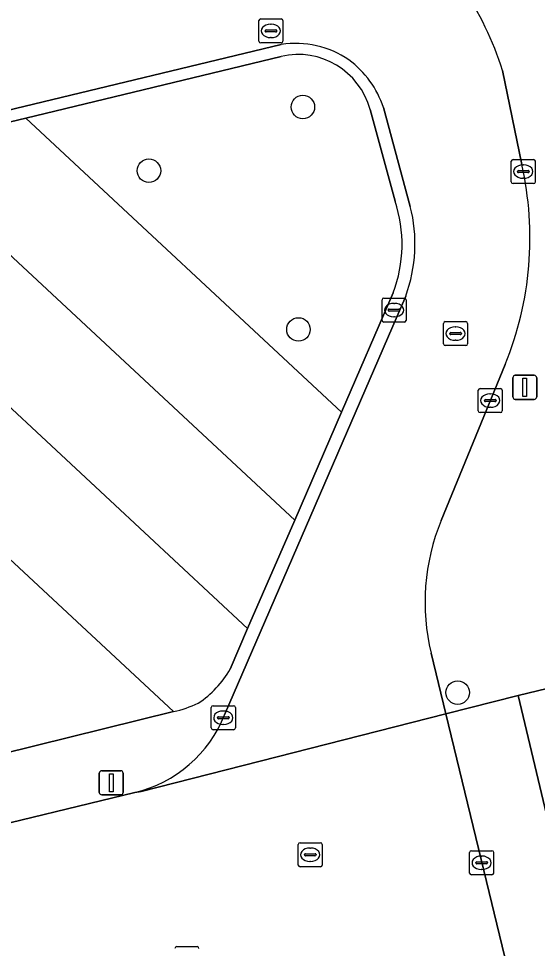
# Model space of a CAD drawing. Extents: x 162026 to 163502, y 387295 to 388169.
# Drawn here: x 163098.32 to 163119.9, y 387873.91 to 387912.59 of the extents above; entities that cross this region are included whole.
import ezdxf

# ---------------------------------------------------------------- set-up
doc = ezdxf.new("R2010")
doc.units = 0
for name, color, linetype in [('IMGEO_Boom', 7, 'Continuous'), ('IMGEO_Erf', 7, 'Continuous'), ('IMGEO_Groenvoorziening', 7, 'Continuous'), ('IMGEO_Kolk', 7, 'Continuous'), ('IMGEO_Lichtmast', 7, 'Continuous'), ('IMGEO_Rijbaan_lokaal_open', 7, 'Continuous'), ('IMGEO_Rioolput', 7, 'Continuous'), ('IMGEO_Voetpad_open', 7, 'Continuous')]:
    doc.layers.add(name, color=color, linetype=linetype)

msp = doc.modelspace()

# ---------------------------------------------------------------- linework, layer by layer
at = {"layer": 'IMGEO_Boom'}
for centre in [(163110.145, 387908.909), (163103.74, 387906.26), (163109.96, 387899.656), (163116.583, 387884.547)]:
    msp.add_circle(centre, 0.489, dxfattribs=at)
at = {"layer": 'IMGEO_Erf'}
msp.add_lwpolyline([(163127.66, 387886.486), (163119.098, 387884.421), (163136.842, 387809.895)], dxfattribs=at)
at = {"layer": 'IMGEO_Groenvoorziening'}
for points in [[(163109.242, 387911.016), (163098.62, 387908.451), (163111.756, 387896.21), (163113.904, 387901.182)], [(163113.978, 387904.993), (163112.943, 387908.801)], [(163107.126, 387885.524), (163107.843, 387887.207), (163087.832, 387905.847)], [(163093.269, 387880.916), (163104.765, 387883.758), (163084.87, 387902.273)], [(163084.87, 387902.273), (163104.765, 387883.758)]]:
    msp.add_lwpolyline(points, dxfattribs=at)
for points in [[(163098.62, 387908.451), (163093.229, 387907.15), (163109.805, 387891.72), (163111.756, 387896.21)], [(163093.229, 387907.15), (163087.832, 387905.847), (163107.843, 387887.207), (163109.805, 387891.72)]]:
    msp.add_lwpolyline(points, close=True, dxfattribs=at)
for centre, radius, start, end in [((163109.936, 387907.977), 3.118, 15.3341, 102.866), ((163108.575, 387903.192), 5.695, 339.337, 18.4382), ((163103.513, 387887.6), 4.167, 303.1755, 330.1215), ((163103.809, 387888.204), 4.548, 282.1366, 295.8665)]:
    msp.add_arc(centre, radius, start, end, dxfattribs=at)
at = {"layer": 'IMGEO_Kolk'}
for p, q in [((163108.389, 387912.577), (163109.241, 387912.577)), ((163108.314, 387911.651), (163108.314, 387912.503)), ((163108.802, 387912.357), (163108.827, 387912.357)), ((163109.315, 387912.503), (163109.315, 387911.651)), ((163108.573, 387912.071), (163108.573, 387912.083)), ((163109.011, 387912.034), (163108.613, 387912.034)), ((163108.616, 387912.12), (163109.014, 387912.12)), ((163108.825, 387911.797), (163108.8, 387911.797)), ((163109.057, 387912.083), (163109.057, 387912.071)), ((163109.241, 387911.577), (163108.389, 387911.577)), ((163118.887, 387906.725), (163119.739, 387906.725)), ((163118.812, 387905.799), (163118.812, 387906.651)), ((163119.3, 387906.505), (163119.325, 387906.505)), ((163119.813, 387906.651), (163119.813, 387905.799)), ((163119.071, 387906.219), (163119.071, 387906.231)), ((163119.509, 387906.182), (163119.111, 387906.182)), ((163119.114, 387906.268), (163119.512, 387906.268)), ((163119.555, 387906.231), (163119.555, 387906.219)), ((163119.739, 387905.725), (163118.887, 387905.725)), ((163119.323, 387905.945), (163119.298, 387905.945)), ((163113.513, 387900.959), (163114.365, 387900.959)), ((163113.438, 387900.033), (163113.438, 387900.885)), ((163113.926, 387900.739), (163113.951, 387900.739)), ((163114.439, 387900.885), (163114.439, 387900.033)), ((163113.697, 387900.453), (163113.697, 387900.465)), ((163114.135, 387900.416), (163113.737, 387900.416)), ((163113.74, 387900.502), (163114.138, 387900.502)), ((163113.949, 387900.179), (163113.924, 387900.179)), ((163114.181, 387900.465), (163114.181, 387900.453)), ((163114.365, 387899.959), (163113.513, 387899.959)), ((163117.439, 387896.271), (163117.439, 387897.123)), ((163117.514, 387897.197), (163118.366, 387897.197)), ((163118.44, 387897.123), (163118.44, 387896.271)), ((163117.698, 387896.691), (163117.698, 387896.703)), ((163117.741, 387896.74), (163118.139, 387896.74)), ((163117.927, 387896.977), (163117.952, 387896.977)), ((163118.182, 387896.703), (163118.182, 387896.691)), ((163118.136, 387896.654), (163117.738, 387896.654)), ((163117.95, 387896.417), (163117.925, 387896.417)), ((163118.366, 387896.197), (163117.514, 387896.197)), ((163106.334, 387883.076), (163106.334, 387883.928)), ((163106.409, 387884.002), (163107.261, 387884.002)), ((163107.335, 387883.928), (163107.335, 387883.076)), ((163106.636, 387883.545), (163107.034, 387883.545)), ((163106.822, 387883.782), (163106.847, 387883.782)), ((163106.593, 387883.496), (163106.593, 387883.508)), ((163107.031, 387883.459), (163106.633, 387883.459)), ((163106.845, 387883.222), (163106.82, 387883.222)), ((163107.077, 387883.508), (163107.077, 387883.496)), ((163107.261, 387883.002), (163106.409, 387883.002)), ((163117.079, 387877.04), (163117.079, 387877.892)), ((163117.154, 387877.966), (163118.006, 387877.966)), ((163117.567, 387877.746), (163117.592, 387877.746)), ((163118.08, 387877.892), (163118.08, 387877.04)), ((163117.338, 387877.46), (163117.338, 387877.472)), ((163117.776, 387877.423), (163117.378, 387877.423)), ((163117.381, 387877.509), (163117.779, 387877.509)), ((163117.822, 387877.472), (163117.822, 387877.46)), ((163118.006, 387876.966), (163117.154, 387876.966)), ((163117.59, 387877.186), (163117.565, 387877.186)), ((163104.896, 387873.979), (163105.748, 387873.979))]:
    msp.add_line(p, q, dxfattribs=at)
for points in [[(163108.389, 387912.577), (163109.241, 387912.577)], [(163108.314, 387911.651), (163108.314, 387912.503)], [(163109.315, 387912.503), (163109.315, 387911.651)], [(163109.241, 387911.577), (163108.389, 387911.577)], [(163118.887, 387906.725), (163119.739, 387906.725)], [(163118.812, 387905.799), (163118.812, 387906.651)], [(163119.813, 387906.651), (163119.813, 387905.799)], [(163119.739, 387905.725), (163118.887, 387905.725)], [(163113.513, 387900.959), (163114.365, 387900.959)], [(163113.438, 387900.033), (163113.438, 387900.885)], [(163114.439, 387900.885), (163114.439, 387900.033)], [(163114.365, 387899.959), (163113.513, 387899.959)], [(163117.439, 387896.271), (163117.439, 387897.123)], [(163117.514, 387897.197), (163118.366, 387897.197)], [(163118.44, 387897.123), (163118.44, 387896.271)], [(163118.366, 387896.197), (163117.514, 387896.197)], [(163106.334, 387883.076), (163106.334, 387883.928)], [(163106.409, 387884.002), (163107.261, 387884.002)], [(163107.335, 387883.928), (163107.335, 387883.076)], [(163107.261, 387883.002), (163106.409, 387883.002)], [(163117.079, 387877.04), (163117.079, 387877.892)], [(163117.154, 387877.966), (163118.006, 387877.966)], [(163118.08, 387877.892), (163118.08, 387877.04)], [(163118.006, 387876.966), (163117.154, 387876.966)], [(163104.896, 387873.979), (163105.748, 387873.979)]]:
    msp.add_lwpolyline(points, dxfattribs=at)
for centre, radius, start, end in [((163108.391, 387912.501), 0.0765, 91.552, 178.448), ((163108.391, 387912.501), 0.0765, 91.552, 178.448), ((163109.239, 387912.501), 0.0765, 1.552, 88.448), ((163109.239, 387912.501), 0.0765, 1.552, 88.448), ((163108.613, 387912.08), 0.0403, 85.8775, 175.7526), ((163108.61, 387912.07), 0.0366, 178.938, 274.7102), ((163109.014, 387912.077), 0.043, 264.8664, 352.4533), ((163109.018, 387912.082), 0.0386, 1.7309, 96.639), ((163108.391, 387911.653), 0.0765, 181.552, 268.448), ((163108.391, 387911.653), 0.0765, 181.552, 268.448), ((163109.239, 387911.653), 0.0765, 271.552, 358.448), ((163109.239, 387911.653), 0.0765, 271.552, 358.448), ((163118.889, 387906.649), 0.0765, 91.552, 178.448), ((163118.889, 387906.649), 0.0765, 91.552, 178.448), ((163119.737, 387906.649), 0.0765, 1.552, 88.448), ((163119.737, 387906.649), 0.0765, 1.552, 88.448), ((163119.111, 387906.228), 0.0403, 85.8775, 175.7526), ((163119.108, 387906.218), 0.0366, 178.938, 274.7102), ((163119.512, 387906.225), 0.043, 264.8664, 352.4533), ((163119.516, 387906.23), 0.0386, 1.7309, 96.639), ((163118.889, 387905.801), 0.0765, 181.552, 268.448), ((163118.889, 387905.801), 0.0765, 181.552, 268.448), ((163119.737, 387905.801), 0.0765, 271.552, 358.448), ((163119.737, 387905.801), 0.0765, 271.552, 358.448), ((163113.515, 387900.883), 0.0765, 91.552, 178.448), ((163113.515, 387900.883), 0.0765, 91.552, 178.448), ((163114.363, 387900.883), 0.0765, 1.552, 88.448), ((163114.363, 387900.883), 0.0765, 1.552, 88.448), ((163113.737, 387900.462), 0.0403, 85.8775, 175.7526), ((163113.734, 387900.452), 0.0366, 178.938, 274.7102), ((163114.138, 387900.459), 0.043, 264.8664, 352.4533), ((163114.142, 387900.464), 0.0386, 1.7309, 96.639), ((163113.515, 387900.035), 0.0765, 181.552, 268.448), ((163113.515, 387900.035), 0.0765, 181.552, 268.448), ((163114.363, 387900.035), 0.0765, 271.552, 358.448), ((163114.363, 387900.035), 0.0765, 271.552, 358.448), ((163117.516, 387897.121), 0.0765, 91.552, 178.448), ((163117.516, 387897.121), 0.0765, 91.552, 178.448), ((163118.364, 387897.121), 0.0765, 1.552, 88.448), ((163118.364, 387897.121), 0.0765, 1.552, 88.448), ((163117.738, 387896.7), 0.0403, 85.8775, 175.7526), ((163117.735, 387896.69), 0.0366, 178.938, 274.7102), ((163118.139, 387896.697), 0.043, 264.8664, 352.4533), ((163118.143, 387896.702), 0.0386, 1.7309, 96.639), ((163117.516, 387896.273), 0.0765, 181.552, 268.448), ((163117.516, 387896.273), 0.0765, 181.552, 268.448), ((163118.364, 387896.273), 0.0765, 271.552, 358.448), ((163118.364, 387896.273), 0.0765, 271.552, 358.448), ((163106.411, 387883.926), 0.0765, 91.552, 178.448), ((163106.411, 387883.926), 0.0765, 91.552, 178.448), ((163107.259, 387883.926), 0.0765, 1.552, 88.448), ((163107.259, 387883.926), 0.0765, 1.552, 88.448), ((163106.633, 387883.505), 0.0403, 85.8775, 175.7526), ((163107.038, 387883.507), 0.0386, 1.7309, 96.639), ((163106.63, 387883.495), 0.0366, 178.938, 274.7102), ((163107.034, 387883.502), 0.043, 264.8664, 352.4533), ((163106.411, 387883.078), 0.0765, 181.552, 268.448), ((163106.411, 387883.078), 0.0765, 181.552, 268.448), ((163107.259, 387883.078), 0.0765, 271.552, 358.448), ((163107.259, 387883.078), 0.0765, 271.552, 358.448), ((163117.156, 387877.89), 0.0765, 91.552, 178.448), ((163117.156, 387877.89), 0.0765, 91.552, 178.448), ((163118.004, 387877.89), 0.0765, 1.552, 88.448), ((163118.004, 387877.89), 0.0765, 1.552, 88.448), ((163117.378, 387877.469), 0.0403, 85.8775, 175.7526), ((163117.375, 387877.459), 0.0366, 178.938, 274.7102), ((163117.779, 387877.466), 0.043, 264.8664, 352.4533), ((163117.783, 387877.471), 0.0386, 1.7309, 96.639), ((163117.156, 387877.042), 0.0765, 181.552, 268.448), ((163117.156, 387877.042), 0.0765, 181.552, 268.448), ((163118.004, 387877.042), 0.0765, 271.552, 358.448), ((163118.004, 387877.042), 0.0765, 271.552, 358.448), ((163104.898, 387873.903), 0.0765, 91.552, 178.448), ((163104.898, 387873.903), 0.0765, 91.552, 178.448), ((163105.746, 387873.903), 0.0765, 1.552, 88.448), ((163105.746, 387873.903), 0.0765, 1.552, 88.448)]:
    msp.add_arc(centre, radius, start, end, dxfattribs=at)
for centre, major_axis, ratio, start_param, end_param in [((163108.801, 387912.077), (-0.387, 0.002), 0.722429, 4.712389, 7.853982), ((163108.826, 387912.077), (-0.39, 0.002), 0.717154, 1.570796, 4.712389), ((163119.299, 387906.225), (-0.387, 0.002), 0.722429, 4.712389, 7.853982), ((163119.324, 387906.225), (-0.39, 0.002), 0.717154, 1.570796, 4.712389), ((163113.925, 387900.459), (-0.387, 0.002), 0.722429, 4.712389, 7.853982), ((163113.95, 387900.459), (-0.39, 0.002), 0.717154, 1.570796, 4.712389), ((163117.926, 387896.697), (-0.387, 0.002), 0.722429, 4.712389, 7.853982), ((163117.951, 387896.697), (-0.39, 0.002), 0.717154, 1.570796, 4.712389), ((163106.821, 387883.502), (-0.387, 0.002), 0.722429, 4.712389, 7.853982), ((163106.846, 387883.502), (-0.39, 0.002), 0.717154, 1.570796, 4.712389), ((163117.566, 387877.466), (-0.387, 0.002), 0.722429, 4.712389, 7.853982), ((163117.591, 387877.466), (-0.39, 0.002), 0.717154, 1.570796, 4.712389)]:
    msp.add_ellipse(centre, major_axis=major_axis, ratio=ratio, start_param=start_param, end_param=end_param, dxfattribs=at)
at = {"layer": 'IMGEO_Lichtmast'}
for p, q in [((163118.88, 387896.847), (163118.88, 387897.647)), ((163118.88, 387897.647), (163118.88, 387896.847)), ((163118.98, 387897.747), (163119.77, 387897.747)), ((163119.77, 387897.747), (163118.98, 387897.747)), ((163119.87, 387897.647), (163119.87, 387896.847)), ((163119.87, 387896.847), (163119.87, 387897.647)), ((163119.77, 387896.747), (163118.98, 387896.747)), ((163118.98, 387896.747), (163119.77, 387896.747)), ((163101.677, 387880.395), (163101.677, 387881.195)), ((163101.677, 387881.195), (163101.677, 387880.395)), ((163101.777, 387881.295), (163102.567, 387881.295)), ((163102.567, 387881.295), (163101.777, 387881.295)), ((163102.667, 387881.195), (163102.667, 387880.395)), ((163102.667, 387880.395), (163102.667, 387881.195)), ((163102.567, 387880.295), (163101.777, 387880.295)), ((163101.777, 387880.295), (163102.567, 387880.295))]:
    msp.add_line(p, q, dxfattribs=at)
for points in [[(163119.3, 387897.622), (163119.45, 387897.622), (163119.45, 387896.872), (163119.3, 387896.872), (163119.3, 387897.622)], [(163102.097, 387881.17), (163102.247, 387881.17), (163102.247, 387880.42), (163102.097, 387880.42), (163102.097, 387881.17)]]:
    msp.add_lwpolyline(points, dxfattribs=at)
for centre, start, end in [((163118.98, 387897.647), 90, 180), ((163118.98, 387897.647), 90, 180), ((163119.77, 387897.647), 0, 90), ((163119.77, 387897.647), 360, 90), ((163118.98, 387896.847), 180, 270), ((163118.98, 387896.847), 180, 270), ((163119.77, 387896.847), 270, 0), ((163119.77, 387896.847), 270, 0), ((163101.777, 387881.195), 90, 180), ((163101.777, 387881.195), 90, 180), ((163102.567, 387881.195), 0, 90), ((163102.567, 387881.195), 360, 90), ((163101.777, 387880.395), 180, 270), ((163101.777, 387880.395), 180, 270), ((163102.567, 387880.395), 270, 0), ((163102.567, 387880.395), 270, 0)]:
    msp.add_arc(centre, 0.1, start, end, dxfattribs=at)
at = {"layer": 'IMGEO_Rijbaan_lokaal_open'}
for points in [[(163087.403, 387906.246), (163092.802, 387907.548), (163098.193, 387908.849), (163109.245, 387911.506)], [(163119.249, 387906.517), (163118.448, 387910.423)], [(163113.493, 387908.888), (163114.612, 387904.777)], [(163114.42, 387901.045), (163106.888, 387883.626)], [(163115.896, 387891.711), (163118.555, 387898.199)], [(163103.15, 387880.395), (163103.411, 387880.435), (163116.089, 387883.657), (163115.476, 387886.184)], [(163117.335, 387878.524), (163116.089, 387883.657), (163103.411, 387880.435), (163103.15, 387880.395), (163096.051, 387878.673), (163095.83, 387878.601), (163080.01, 387874.643), (163079.594, 387874.563), (163052.444, 387867.953)], [(163133.911, 387809.197), (163131.803, 387818.15), (163130.919, 387821.905), (163124.521, 387848.92), (163123.367, 387853.675), (163118.765, 387872.632), (163117.335, 387878.524)]]:
    msp.add_lwpolyline(points, dxfattribs=at)
for centre, radius, start, end in [((163105.387, 387906.309), 13.693, 17.4831, 33.7712), ((163109.859, 387907.687), 3.868, 55.3235, 99.1366), ((163109.719, 387907.665), 3.967, 17.9538, 53.8355), ((163105.708, 387903.459), 13.882, 337.7351, 12.7262), ((163108.505, 387903.22), 6.302, 339.8086, 14.3012), ((163124.225, 387888.299), 9.001, 157.7219, 193.5869), ((163101.94, 387885.573), 5.318, 283.1575, 338.5205)]:
    msp.add_arc(centre, radius, start, end, dxfattribs=at)
at = {"layer": 'IMGEO_Rioolput'}
for p, q in [((163115.993, 387899.057), (163115.993, 387899.909)), ((163116.068, 387899.983), (163116.92, 387899.983)), ((163116.481, 387899.763), (163116.506, 387899.763)), ((163116.994, 387899.909), (163116.994, 387899.057)), ((163116.252, 387899.477), (163116.252, 387899.489)), ((163116.69, 387899.44), (163116.292, 387899.44)), ((163116.295, 387899.526), (163116.693, 387899.526)), ((163116.736, 387899.489), (163116.736, 387899.477)), ((163116.504, 387899.203), (163116.479, 387899.203)), ((163116.92, 387898.983), (163116.068, 387898.983)), ((163109.951, 387877.374), (163109.951, 387878.226)), ((163110.026, 387878.3), (163110.878, 387878.3)), ((163110.952, 387878.226), (163110.952, 387877.374)), ((163110.21, 387877.794), (163110.21, 387877.806)), ((163110.648, 387877.757), (163110.25, 387877.757)), ((163110.253, 387877.843), (163110.651, 387877.843)), ((163110.439, 387878.08), (163110.464, 387878.08)), ((163110.694, 387877.806), (163110.694, 387877.794)), ((163110.462, 387877.52), (163110.437, 387877.52)), ((163110.878, 387877.3), (163110.026, 387877.3))]:
    msp.add_line(p, q, dxfattribs=at)
for points in [[(163115.993, 387899.057), (163115.993, 387899.909)], [(163116.068, 387899.983), (163116.92, 387899.983)], [(163116.994, 387899.909), (163116.994, 387899.057)], [(163116.92, 387898.983), (163116.068, 387898.983)], [(163109.951, 387877.374), (163109.951, 387878.226)], [(163110.026, 387878.3), (163110.878, 387878.3)], [(163110.952, 387878.226), (163110.952, 387877.374)], [(163110.878, 387877.3), (163110.026, 387877.3)]]:
    msp.add_lwpolyline(points, dxfattribs=at)
for centre, radius, start, end in [((163116.07, 387899.907), 0.0765, 91.552, 178.448), ((163116.07, 387899.907), 0.0765, 91.552, 178.448), ((163116.918, 387899.907), 0.0765, 1.552, 88.448), ((163116.918, 387899.907), 0.0765, 1.552, 88.448), ((163116.292, 387899.486), 0.0403, 85.8775, 175.7526), ((163116.289, 387899.476), 0.0366, 178.938, 274.7102), ((163116.693, 387899.483), 0.043, 264.8664, 352.4533), ((163116.697, 387899.488), 0.0386, 1.7309, 96.639), ((163116.07, 387899.059), 0.0765, 181.552, 268.448), ((163116.07, 387899.059), 0.0765, 181.552, 268.448), ((163116.918, 387899.059), 0.0765, 271.552, 358.448), ((163116.918, 387899.059), 0.0765, 271.552, 358.448), ((163110.028, 387878.224), 0.0765, 91.552, 178.448), ((163110.028, 387878.224), 0.0765, 91.552, 178.448), ((163110.876, 387878.224), 0.0765, 1.552, 88.448), ((163110.876, 387878.224), 0.0765, 1.552, 88.448), ((163110.25, 387877.803), 0.0403, 85.8775, 175.7526), ((163110.247, 387877.793), 0.0366, 178.938, 274.7102), ((163110.651, 387877.8), 0.043, 264.8664, 352.4533), ((163110.655, 387877.805), 0.0386, 1.7309, 96.639), ((163110.028, 387877.376), 0.0765, 181.552, 268.448), ((163110.028, 387877.376), 0.0765, 181.552, 268.448), ((163110.876, 387877.376), 0.0765, 271.552, 358.448), ((163110.876, 387877.376), 0.0765, 271.552, 358.448)]:
    msp.add_arc(centre, radius, start, end, dxfattribs=at)
for centre, major_axis, ratio, start_param, end_param in [((163116.48, 387899.483), (-0.387, 0.002), 0.722429, 4.712389, 7.853982), ((163116.505, 387899.483), (-0.39, 0.002), 0.717154, 1.570796, 4.712389), ((163110.438, 387877.8), (-0.387, 0.002), 0.722429, 4.712389, 7.853982), ((163110.463, 387877.8), (-0.39, 0.002), 0.717154, 1.570796, 4.712389)]:
    msp.add_ellipse(centre, major_axis=major_axis, ratio=ratio, start_param=start_param, end_param=end_param, dxfattribs=at)
at = {"layer": 'IMGEO_Voetpad_open'}
for points in [[(163115.476, 387886.184), (163116.089, 387883.657), (163119.098, 387884.421), (163127.66, 387886.486), (163120.517, 387916.635)], [(163109.245, 387911.506), (163098.193, 387908.849), (163092.802, 387907.548), (163087.403, 387906.246)], [(163087.382, 387905.738), (163087.832, 387905.847), (163093.229, 387907.15), (163098.62, 387908.451), (163109.242, 387911.016)], [(163118.448, 387910.423), (163119.249, 387906.517)], [(163112.943, 387908.801), (163113.978, 387904.993)], [(163114.612, 387904.777), (163113.493, 387908.888)], [(163106.888, 387883.626), (163114.42, 387901.045)], [(163113.904, 387901.182), (163111.756, 387896.21), (163109.805, 387891.72), (163107.843, 387887.207), (163107.126, 387885.524)], [(163118.555, 387898.199), (163115.896, 387891.711)], [(163104.765, 387883.758), (163093.269, 387880.916)], [(163096.051, 387878.673), (163103.15, 387880.395)]]:
    msp.add_lwpolyline(points, dxfattribs=at)
msp.add_lwpolyline([(163119.098, 387884.421), (163116.089, 387883.657), (163117.335, 387878.524), (163118.765, 387872.632), (163123.367, 387853.675), (163124.521, 387848.92), (163130.919, 387821.905), (163131.803, 387818.15), (163133.911, 387809.197), (163136.842, 387809.895)], close=True, dxfattribs=at)
for centre, radius, start, end in [((163105.387, 387906.309), 13.693, 17.4831, 33.7712), ((163109.859, 387907.687), 3.868, 55.3235, 99.1366), ((163109.936, 387907.977), 3.118, 15.3341, 102.866), ((163109.719, 387907.665), 3.967, 17.9538, 53.8355), ((163105.708, 387903.459), 13.882, 337.7351, 12.7262), ((163108.575, 387903.192), 5.695, 339.337, 18.4382), ((163108.505, 387903.22), 6.302, 339.8086, 14.3012), ((163124.225, 387888.299), 9.001, 157.7219, 193.5869), ((163103.513, 387887.6), 4.167, 303.1755, 330.1215), ((163103.809, 387888.204), 4.548, 282.1366, 295.8665), ((163101.94, 387885.573), 5.318, 283.1575, 338.5205)]:
    msp.add_arc(centre, radius, start, end, dxfattribs=at)

doc.saveas('drawing.dxf')
